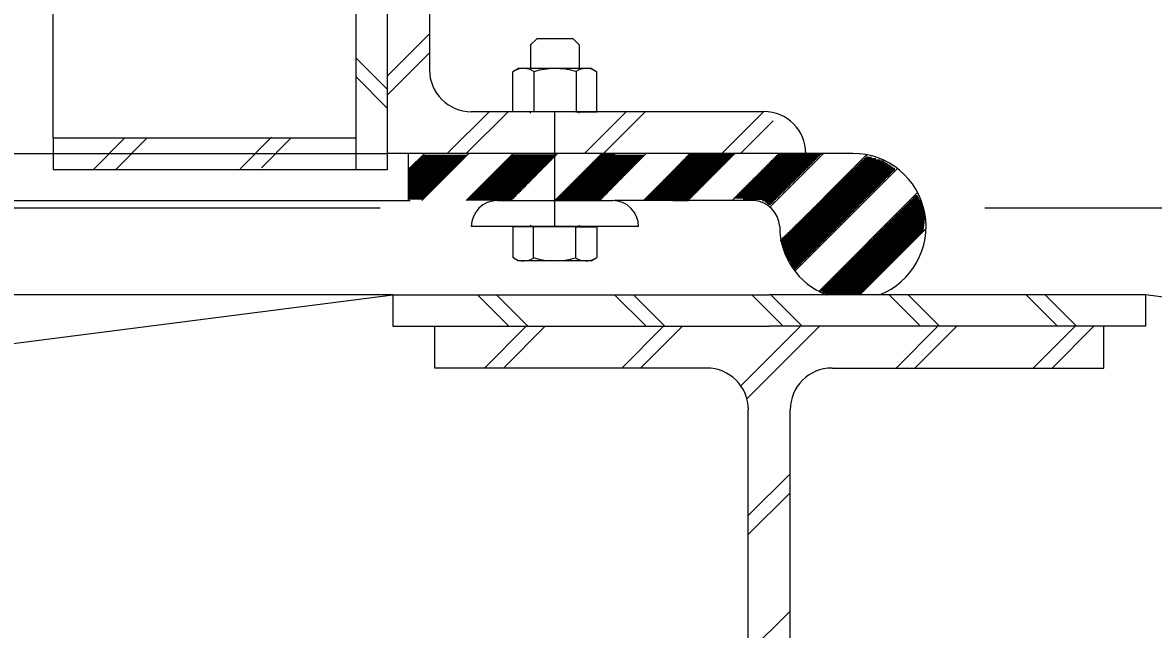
# Model space of a CAD drawing. Extents: x 0 to 320, y -4 to 473.
# Drawn here: x 28.412 to 29.538, y 16.424 to 17.028 of the extents above; entities that cross this region are included whole.
import ezdxf

# ---------------------------------------------------------------- set-up
doc = ezdxf.new("R2010")
doc.units = 0
for name, color, linetype in [('Level 10', 7, 'Continuous'), ('Level 2', 7, 'Continuous'), ('Level 3', 7, 'Continuous')]:
    doc.layers.add(name, color=color, linetype=linetype)

msp = doc.modelspace()

# ---------------------------------------------------------------- linework, layer by layer
at = {"layer": 'Level 10'}
for points in [[(28.4823, 16.8819), (28.5135, 16.9132)], [(28.5047, 16.8819), (28.5359, 16.9132)], [(28.6286, 16.8826), (28.6599, 16.9139)], [(28.6497, 16.8833), (28.6795, 16.9132)]]:
    msp.add_lwpolyline(points, dxfattribs=at)
at = {"layer": 'Level 2'}
for p, q in [((28.7443, 16.8819), (28.7443, 17.9307)), ((28.7755, 16.8819), (28.7755, 17.9307)), ((28.4422, 16.9132), (28.4422, 17.4757)), ((28.8172, 17.2728), (28.8172, 16.9811)), ((28.918, 17.0059), (28.924, 17.0119)), ((28.918, 17.0059), (28.918, 16.9824)), ((28.9604, 17.0119), (28.924, 17.0119)), ((28.9665, 17.0059), (28.9604, 17.0119)), ((28.9665, 17.0059), (28.9665, 16.9824)), ((28.906, 16.9824), (28.9004, 16.9792)), ((28.9785, 16.9824), (28.906, 16.9824)), ((28.9213, 16.9793), (28.9213, 16.9394)), ((28.9632, 16.9793), (28.9632, 16.9394)), ((28.9785, 16.9824), (28.9841, 16.9792)), ((28.9004, 16.9394), (28.9004, 16.9792)), ((28.9841, 16.9394), (28.9841, 16.9792)), ((29.1505, 16.9394), (28.8589, 16.9394)), ((28.9841, 16.9394), (28.9004, 16.9394)), ((28.918, 16.9379), (28.918, 16.9394)), ((28.9422, 16.8249), (28.9422, 16.9394)), ((28.9629, 16.9394), (28.9841, 16.9394)), ((28.9665, 16.9379), (28.9665, 16.9394)), ((28.4422, 16.9132), (28.4422, 16.8819)), ((28.4422, 16.9132), (28.7443, 16.9132)), ((28.1873, 16.8978), (28.4422, 16.8978)), ((28.4422, 16.8978), (28.7755, 16.8978)), ((29.2391, 16.8978), (28.7755, 16.8978)), ((28.7964, 16.8509), (28.7964, 16.8978)), ((28.7964, 16.882), (28.8122, 16.8978)), ((28.8043, 16.89), (28.8484, 16.89)), ((28.8057, 16.8912), (28.8496, 16.8912)), ((28.807, 16.8925), (28.8509, 16.8925)), ((28.8084, 16.8937), (28.8521, 16.8937)), ((28.8095, 16.8509), (28.8564, 16.8978)), ((28.8098, 16.895), (28.8534, 16.895)), ((28.8112, 16.8962), (28.8546, 16.8962)), ((28.8537, 16.8509), (28.9006, 16.8978)), ((28.8935, 16.8903), (28.9377, 16.8903)), ((28.8948, 16.8915), (28.939, 16.8915)), ((28.896, 16.8928), (28.9402, 16.8928)), ((28.8973, 16.894), (28.9414, 16.894)), ((28.8979, 16.8509), (28.9448, 16.8978)), ((28.8985, 16.8953), (28.9427, 16.8953)), ((28.8998, 16.8965), (28.9439, 16.8965)), ((28.9421, 16.8509), (28.989, 16.8978)), ((28.9806, 16.8898), (29.0252, 16.8898)), ((28.9818, 16.8911), (29.0264, 16.8911)), ((28.9831, 16.8923), (29.0276, 16.8923)), ((28.9843, 16.8936), (29.0289, 16.8936)), ((28.9855, 16.8948), (29.0301, 16.8948)), ((28.9863, 16.8509), (29.0332, 16.8978)), ((28.9867, 16.8961), (29.0313, 16.8961)), ((28.9879, 16.8973), (29.0021, 16.8973)), ((29.0305, 16.8509), (29.0774, 16.8978)), ((29.0682, 16.8897), (29.1136, 16.8897)), ((29.0694, 16.891), (29.1148, 16.891)), ((29.0706, 16.8922), (29.1161, 16.8922)), ((29.0718, 16.8935), (29.1173, 16.8935)), ((29.073, 16.8947), (29.1186, 16.8947)), ((29.0742, 16.896), (29.1198, 16.896)), ((29.0747, 16.8509), (29.1216, 16.8978)), ((29.0754, 16.8972), (29.121, 16.8972)), ((29.1189, 16.8509), (29.1658, 16.8978)), ((29.1564, 16.8443), (29.2099, 16.8978)), ((29.1566, 16.8896), (29.1999, 16.8896)), ((29.1578, 16.8909), (29.2012, 16.8909)), ((29.159, 16.8921), (29.2024, 16.8921)), ((29.1603, 16.8934), (29.2037, 16.8934)), ((29.1615, 16.8946), (29.2049, 16.8946)), ((29.1628, 16.8959), (29.2062, 16.8959)), ((29.164, 16.8971), (29.2074, 16.8971)), ((29.1675, 16.8111), (29.2528, 16.8965)), ((29.2477, 16.8903), (29.2698, 16.8903)), ((29.249, 16.8915), (29.2664, 16.8915)), ((29.2503, 16.8928), (29.262, 16.8928)), ((29.2516, 16.894), (29.2577, 16.894)), ((29.2529, 16.8953), (29.2534, 16.8953)), ((28.4422, 16.8819), (28.7755, 16.8819)), ((28.7966, 16.8825), (28.8409, 16.8825)), ((28.7966, 16.8812), (28.8396, 16.8812)), ((28.7966, 16.88), (28.8384, 16.88)), ((28.7966, 16.8787), (28.8371, 16.8787)), ((28.7974, 16.8837), (28.8421, 16.8837)), ((28.7988, 16.885), (28.8434, 16.885)), ((28.8002, 16.8862), (28.8446, 16.8862)), ((28.8015, 16.8875), (28.8459, 16.8875)), ((28.8029, 16.8887), (28.8471, 16.8887)), ((28.8822, 16.879), (28.9266, 16.879)), ((28.8834, 16.8803), (28.9279, 16.8803)), ((28.8847, 16.8815), (28.9291, 16.8815)), ((28.886, 16.8828), (28.9303, 16.8828)), ((28.8872, 16.884), (28.9316, 16.884)), ((28.8885, 16.8853), (28.9328, 16.8853)), ((28.8897, 16.8865), (28.934, 16.8865)), ((28.891, 16.8878), (28.9353, 16.8878)), ((28.8923, 16.889), (28.9365, 16.889)), ((28.9697, 16.8786), (29.0143, 16.8786)), ((28.9709, 16.8798), (29.0155, 16.8798)), ((28.9721, 16.8811), (29.0167, 16.8811)), ((28.9733, 16.8823), (29.0179, 16.8823)), ((28.9746, 16.8836), (29.0191, 16.8836)), ((28.9758, 16.8848), (29.0203, 16.8848)), ((28.977, 16.8861), (29.0216, 16.8861)), ((28.9782, 16.8873), (29.0228, 16.8873)), ((28.9794, 16.8886), (29.024, 16.8886)), ((29.0574, 16.8785), (29.1024, 16.8785)), ((29.0586, 16.8797), (29.1037, 16.8797)), ((29.0598, 16.881), (29.1049, 16.881)), ((29.061, 16.8822), (29.1062, 16.8822)), ((29.0622, 16.8835), (29.1074, 16.8835)), ((29.0634, 16.8847), (29.1086, 16.8847)), ((29.0646, 16.886), (29.1099, 16.886)), ((29.0658, 16.8872), (29.1111, 16.8872)), ((29.067, 16.8885), (29.1124, 16.8885)), ((29.1454, 16.8784), (29.1887, 16.8784)), ((29.1466, 16.8796), (29.1899, 16.8796)), ((29.1478, 16.8809), (29.1912, 16.8809)), ((29.1491, 16.8821), (29.1924, 16.8821)), ((29.1503, 16.8834), (29.1937, 16.8834)), ((29.1516, 16.8846), (29.1949, 16.8846)), ((29.1528, 16.8859), (29.1962, 16.8859)), ((29.1541, 16.8871), (29.1974, 16.8871)), ((29.1553, 16.8884), (29.1987, 16.8884)), ((29.1811, 16.7806), (29.2834, 16.8828)), ((29.2361, 16.879), (29.2783, 16.879)), ((29.2374, 16.8803), (29.2795, 16.8803)), ((29.2387, 16.8815), (29.2808, 16.8815)), ((29.24, 16.8828), (29.2809, 16.8828)), ((29.2413, 16.884), (29.2791, 16.884)), ((29.2426, 16.8853), (29.2772, 16.8853)), ((29.2438, 16.8865), (29.2754, 16.8865)), ((29.2451, 16.8878), (29.2735, 16.8878)), ((29.2464, 16.889), (29.2717, 16.889)), ((28.7964, 16.8712), (28.8296, 16.8712)), ((28.7964, 16.87), (28.8284, 16.87)), ((28.7964, 16.8687), (28.8271, 16.8687)), ((28.7964, 16.8675), (28.8258, 16.8675)), ((28.7965, 16.8762), (28.8346, 16.8762)), ((28.7965, 16.875), (28.8334, 16.875)), ((28.7965, 16.8737), (28.8321, 16.8737)), ((28.7965, 16.8725), (28.8309, 16.8725)), ((28.7966, 16.8775), (28.8359, 16.8775)), ((28.8709, 16.8678), (28.9155, 16.8678)), ((28.8721, 16.869), (28.9168, 16.869)), ((28.8734, 16.8703), (28.918, 16.8703)), ((28.8746, 16.8715), (28.9192, 16.8715)), ((28.8759, 16.8728), (28.9205, 16.8728)), ((28.8772, 16.874), (28.9217, 16.874)), ((28.8784, 16.8753), (28.9229, 16.8753)), ((28.8797, 16.8765), (28.9242, 16.8765)), ((28.8809, 16.8778), (28.9254, 16.8778)), ((28.9588, 16.8673), (29.0033, 16.8673)), ((28.96, 16.8686), (29.0045, 16.8686)), ((28.9612, 16.8698), (29.0057, 16.8698)), ((28.9624, 16.8711), (29.0069, 16.8711)), ((28.9636, 16.8723), (29.0082, 16.8723)), ((28.9648, 16.8736), (29.0094, 16.8736)), ((28.9661, 16.8748), (29.0106, 16.8748)), ((28.9673, 16.8761), (29.0118, 16.8761)), ((28.9685, 16.8773), (29.013, 16.8773)), ((29.0466, 16.8672), (29.0913, 16.8672)), ((29.0478, 16.8685), (29.0925, 16.8685)), ((29.049, 16.8697), (29.0938, 16.8697)), ((29.0502, 16.871), (29.095, 16.871)), ((29.0514, 16.8722), (29.0963, 16.8722)), ((29.0526, 16.8735), (29.0975, 16.8735)), ((29.0538, 16.8747), (29.0987, 16.8747)), ((29.055, 16.876), (29.1, 16.876)), ((29.0562, 16.8772), (29.1012, 16.8772)), ((29.1342, 16.8671), (29.1774, 16.8671)), ((29.1354, 16.8684), (29.1787, 16.8684)), ((29.1366, 16.8696), (29.1799, 16.8696)), ((29.1379, 16.8709), (29.1812, 16.8709)), ((29.1391, 16.8721), (29.1824, 16.8721)), ((29.1404, 16.8734), (29.1837, 16.8734)), ((29.1416, 16.8746), (29.1849, 16.8746)), ((29.1429, 16.8759), (29.1862, 16.8759)), ((29.1441, 16.8771), (29.1874, 16.8771)), ((29.2245, 16.8678), (29.267, 16.8678)), ((29.2258, 16.869), (29.2683, 16.869)), ((29.2271, 16.8703), (29.2695, 16.8703)), ((29.2284, 16.8715), (29.2708, 16.8715)), ((29.2297, 16.8728), (29.272, 16.8728)), ((29.231, 16.874), (29.2733, 16.874)), ((29.2322, 16.8753), (29.2745, 16.8753)), ((29.2335, 16.8765), (29.2758, 16.8765)), ((29.2348, 16.8778), (29.277, 16.8778)), ((28.7962, 16.8587), (28.8171, 16.8587)), ((28.7962, 16.8575), (28.8158, 16.8575)), ((28.7962, 16.8562), (28.8146, 16.8562)), ((28.7963, 16.865), (28.8233, 16.865)), ((28.7963, 16.8637), (28.8221, 16.8637)), ((28.7963, 16.8625), (28.8208, 16.8625)), ((28.7963, 16.8612), (28.8196, 16.8612)), ((28.7963, 16.86), (28.8183, 16.86)), ((28.7964, 16.8662), (28.8246, 16.8662)), ((28.8596, 16.8565), (28.9044, 16.8565)), ((28.8608, 16.8578), (28.9057, 16.8578)), ((28.8621, 16.859), (28.9069, 16.859)), ((28.8633, 16.8603), (28.9081, 16.8603)), ((28.8646, 16.8615), (28.9094, 16.8615)), ((28.8658, 16.8628), (28.9106, 16.8628)), ((28.8671, 16.864), (28.9118, 16.864)), ((28.8684, 16.8653), (28.9131, 16.8653)), ((28.8696, 16.8665), (28.9143, 16.8665)), ((28.9478, 16.8561), (28.9923, 16.8561)), ((28.9491, 16.8573), (28.9936, 16.8573)), ((28.9503, 16.8586), (28.9948, 16.8586)), ((28.9515, 16.8598), (28.996, 16.8598)), ((28.9527, 16.8611), (28.9972, 16.8611)), ((28.9539, 16.8623), (28.9984, 16.8623)), ((28.9551, 16.8636), (28.9996, 16.8636)), ((28.9563, 16.8648), (29.0009, 16.8648)), ((28.9576, 16.8661), (29.0021, 16.8661)), ((29.0358, 16.856), (29.0801, 16.856)), ((29.037, 16.8572), (29.0814, 16.8572)), ((29.0382, 16.8585), (29.0826, 16.8585)), ((29.0394, 16.8597), (29.0839, 16.8597)), ((29.0406, 16.861), (29.0851, 16.861)), ((29.0418, 16.8622), (29.0863, 16.8622)), ((29.043, 16.8635), (29.0876, 16.8635)), ((29.0442, 16.8647), (29.0888, 16.8647)), ((29.0454, 16.866), (29.0901, 16.866)), ((29.123, 16.8559), (29.1661, 16.8559)), ((29.1242, 16.8571), (29.1674, 16.8571)), ((29.1254, 16.8584), (29.1686, 16.8584)), ((29.1267, 16.8596), (29.1699, 16.8596)), ((29.1279, 16.8609), (29.1712, 16.8609)), ((29.1292, 16.8621), (29.1724, 16.8621)), ((29.1304, 16.8634), (29.1737, 16.8634)), ((29.1317, 16.8646), (29.1749, 16.8646)), ((29.1329, 16.8659), (29.1762, 16.8659)), ((29.2051, 16.7604), (29.3036, 16.8588)), ((29.2129, 16.8565), (29.2558, 16.8565)), ((29.2142, 16.8578), (29.2571, 16.8578)), ((29.2155, 16.859), (29.2583, 16.859)), ((29.2168, 16.8603), (29.2596, 16.8603)), ((29.2181, 16.8615), (29.2608, 16.8615)), ((29.2194, 16.8628), (29.262, 16.8628)), ((29.2206, 16.864), (29.2633, 16.864)), ((29.2219, 16.8653), (29.2645, 16.8653)), ((29.2232, 16.8665), (29.2658, 16.8665)), ((29.3016, 16.8559), (29.3035, 16.8559)), ((28.088, 16.8509), (28.7978, 16.8509)), ((28.7961, 16.8537), (28.8121, 16.8537)), ((28.7961, 16.8525), (28.8108, 16.8525)), ((28.7962, 16.855), (28.8133, 16.855)), ((28.8545, 16.8515), (28.8995, 16.8515)), ((28.8558, 16.8528), (28.9008, 16.8528)), ((28.857, 16.854), (28.902, 16.854)), ((28.8583, 16.8553), (28.9032, 16.8553)), ((28.8849, 16.8509), (28.9995, 16.8509)), ((28.943, 16.8511), (28.9875, 16.8511)), ((28.9442, 16.8523), (28.9887, 16.8523)), ((28.9454, 16.8536), (28.9899, 16.8536)), ((28.9466, 16.8548), (28.9911, 16.8548)), ((29.1399, 16.8509), (29.0017, 16.8509)), ((29.0322, 16.8522), (29.0764, 16.8522)), ((29.0334, 16.8535), (29.0777, 16.8535)), ((29.0346, 16.8547), (29.0789, 16.8547)), ((29.0598, 16.851), (29.0752, 16.851)), ((29.1205, 16.8534), (29.1636, 16.8534)), ((29.1217, 16.8546), (29.1649, 16.8546)), ((29.1296, 16.8521), (29.1624, 16.8521)), ((29.149, 16.8509), (29.1611, 16.8509)), ((29.1516, 16.8496), (29.1599, 16.8496)), ((29.1532, 16.8484), (29.1586, 16.8484)), ((29.1548, 16.8471), (29.1574, 16.8471)), ((29.2013, 16.8453), (29.2446, 16.8453)), ((29.2026, 16.8465), (29.2458, 16.8465)), ((29.2039, 16.8478), (29.2471, 16.8478)), ((29.2052, 16.849), (29.2483, 16.849)), ((29.2065, 16.8503), (29.2496, 16.8503)), ((29.2078, 16.8515), (29.2508, 16.8515)), ((29.209, 16.8528), (29.2521, 16.8528)), ((29.2103, 16.854), (29.2533, 16.854)), ((29.2116, 16.8553), (29.2546, 16.8553)), ((29.2903, 16.8447), (29.3086, 16.8447)), ((29.2915, 16.8459), (29.3084, 16.8459)), ((29.2928, 16.8472), (29.3081, 16.8472)), ((29.294, 16.8484), (29.3076, 16.8484)), ((29.2953, 16.8497), (29.307, 16.8497)), ((29.2966, 16.8509), (29.3063, 16.8509)), ((29.2978, 16.8522), (29.3056, 16.8522)), ((29.2991, 16.8534), (29.3049, 16.8534)), ((29.3003, 16.8547), (29.3042, 16.8547)), ((28.768, 16.8433), (26.8833, 16.8433)), ((29.1897, 16.834), (29.2334, 16.834)), ((29.191, 16.8353), (29.2346, 16.8353)), ((29.1923, 16.8365), (29.2359, 16.8365)), ((29.1936, 16.8378), (29.2371, 16.8378)), ((29.1949, 16.839), (29.2383, 16.839)), ((29.1961, 16.8403), (29.2396, 16.8403)), ((29.1974, 16.8415), (29.2408, 16.8415)), ((29.1987, 16.8428), (29.2421, 16.8428)), ((29.2, 16.844), (29.2433, 16.844)), ((29.2789, 16.8334), (29.3108, 16.8334)), ((29.2802, 16.8347), (29.3107, 16.8347)), ((29.2814, 16.8359), (29.3105, 16.8359)), ((29.2827, 16.8372), (29.3102, 16.8372)), ((29.2839, 16.8384), (29.3099, 16.8384)), ((29.2852, 16.8397), (29.3097, 16.8397)), ((29.2865, 16.8409), (29.3094, 16.8409)), ((29.2877, 16.8422), (29.3092, 16.8422)), ((29.289, 16.8434), (29.3089, 16.8434)), ((30.7278, 16.8433), (29.3706, 16.8433)), ((29.0255, 16.8249), (28.8589, 16.8249)), ((28.9838, 16.8247), (28.9001, 16.8247)), ((28.9001, 16.8247), (28.9001, 16.794)), ((28.9177, 16.8262), (28.9177, 16.8247)), ((28.921, 16.7939), (28.921, 16.8247)), ((28.9627, 16.8247), (28.9838, 16.8247)), ((28.9629, 16.7939), (28.9629, 16.8247)), ((28.9662, 16.8262), (28.9662, 16.8247)), ((28.9838, 16.8247), (28.9838, 16.794)), ((29.0255, 16.8249), (28.9912, 16.8249)), ((29.1781, 16.8228), (29.2221, 16.8228)), ((29.1794, 16.824), (29.2234, 16.824)), ((29.1807, 16.8253), (29.2246, 16.8253)), ((29.182, 16.8265), (29.2259, 16.8265)), ((29.1833, 16.8278), (29.2271, 16.8278)), ((29.1845, 16.829), (29.2284, 16.829)), ((29.1858, 16.8303), (29.2296, 16.8303)), ((29.1871, 16.8315), (29.2309, 16.8315)), ((29.1884, 16.8328), (29.2321, 16.8328)), ((29.2459, 16.7569), (29.312, 16.823)), ((29.2676, 16.8222), (29.3096, 16.8222)), ((29.2688, 16.8234), (29.3097, 16.8234)), ((29.2701, 16.8247), (29.3099, 16.8247)), ((29.2714, 16.8259), (29.31, 16.8259)), ((29.2726, 16.8272), (29.3101, 16.8272)), ((29.2739, 16.8284), (29.3103, 16.8284)), ((29.2751, 16.8297), (29.3104, 16.8297)), ((29.2764, 16.8309), (29.3106, 16.8309)), ((29.2776, 16.8322), (29.3107, 16.8322)), ((29.1665, 16.8115), (29.2109, 16.8115)), ((29.1678, 16.8128), (29.2122, 16.8128)), ((29.1691, 16.814), (29.2134, 16.814)), ((29.1704, 16.8153), (29.2147, 16.8153)), ((29.1716, 16.8165), (29.2159, 16.8165)), ((29.1729, 16.8178), (29.2171, 16.8178)), ((29.1742, 16.819), (29.2184, 16.819)), ((29.1755, 16.8203), (29.2196, 16.8203)), ((29.1768, 16.8215), (29.2209, 16.8215)), ((29.2562, 16.8109), (29.2995, 16.8109)), ((29.2575, 16.8122), (29.3007, 16.8122)), ((29.2588, 16.8134), (29.302, 16.8134)), ((29.26, 16.8147), (29.3033, 16.8147)), ((29.2613, 16.8159), (29.3045, 16.8159)), ((29.2625, 16.8172), (29.3058, 16.8172)), ((29.2638, 16.8184), (29.307, 16.8184)), ((29.2651, 16.8197), (29.3083, 16.8197)), ((29.2663, 16.8209), (29.3094, 16.8209)), ((29.167, 16.8103), (29.2097, 16.8103)), ((29.1675, 16.809), (29.2084, 16.809)), ((29.168, 16.8078), (29.2072, 16.8078)), ((29.1685, 16.8065), (29.2059, 16.8065)), ((29.1689, 16.8053), (29.2047, 16.8053)), ((29.1694, 16.804), (29.2034, 16.804)), ((29.1699, 16.8028), (29.2022, 16.8028)), ((29.1704, 16.8015), (29.2009, 16.8015)), ((29.1709, 16.8003), (29.1997, 16.8003)), ((29.2449, 16.7997), (29.2882, 16.7997)), ((29.2461, 16.8009), (29.2894, 16.8009)), ((29.2474, 16.8022), (29.2907, 16.8022)), ((29.2487, 16.8034), (29.2919, 16.8034)), ((29.2499, 16.8047), (29.2932, 16.8047)), ((29.2512, 16.8059), (29.2944, 16.8059)), ((29.2524, 16.8072), (29.2957, 16.8072)), ((29.2537, 16.8084), (29.297, 16.8084)), ((29.255, 16.8097), (29.2982, 16.8097)), ((28.9057, 16.7908), (28.9001, 16.794)), ((28.9782, 16.7908), (28.9057, 16.7908)), ((28.9782, 16.7908), (28.9838, 16.794)), ((29.1714, 16.799), (29.1984, 16.799)), ((29.1719, 16.7978), (29.1972, 16.7978)), ((29.1724, 16.7965), (29.1959, 16.7965)), ((29.1731, 16.7953), (29.1947, 16.7953)), ((29.1739, 16.794), (29.1934, 16.794)), ((29.1746, 16.7928), (29.1922, 16.7928)), ((29.1754, 16.7915), (29.191, 16.7915)), ((29.1761, 16.7903), (29.1897, 16.7903)), ((29.1768, 16.789), (29.1885, 16.789)), ((29.1776, 16.7878), (29.1872, 16.7878)), ((29.2335, 16.7884), (29.2768, 16.7884)), ((29.2348, 16.7897), (29.2781, 16.7897)), ((29.2361, 16.7909), (29.2794, 16.7909)), ((29.2373, 16.7922), (29.2806, 16.7922)), ((29.2386, 16.7934), (29.2819, 16.7934)), ((29.2398, 16.7947), (29.2831, 16.7947)), ((29.2411, 16.7959), (29.2844, 16.7959)), ((29.2424, 16.7972), (29.2856, 16.7972)), ((29.2436, 16.7984), (29.2869, 16.7984)), ((29.1783, 16.7865), (29.186, 16.7865)), ((29.179, 16.7853), (29.1847, 16.7853)), ((29.1798, 16.784), (29.1835, 16.784)), ((29.1805, 16.7828), (29.1822, 16.7828)), ((29.2222, 16.7772), (29.2655, 16.7772)), ((29.2235, 16.7784), (29.2668, 16.7784)), ((29.2247, 16.7797), (29.268, 16.7797)), ((29.226, 16.7809), (29.2693, 16.7809)), ((29.2272, 16.7822), (29.2705, 16.7822)), ((29.2285, 16.7834), (29.2718, 16.7834)), ((29.2298, 16.7847), (29.2731, 16.7847)), ((29.231, 16.7859), (29.2743, 16.7859)), ((29.2323, 16.7872), (29.2756, 16.7872)), ((29.2109, 16.7659), (29.2542, 16.7659)), ((29.2121, 16.7672), (29.2554, 16.7672)), ((29.2134, 16.7684), (29.2567, 16.7684)), ((29.2146, 16.7697), (29.258, 16.7697)), ((29.2159, 16.7709), (29.2592, 16.7709)), ((29.2172, 16.7722), (29.2605, 16.7722)), ((29.2184, 16.7734), (29.2617, 16.7734)), ((29.2197, 16.7747), (29.263, 16.7747)), ((29.2209, 16.7759), (29.2643, 16.7759)), ((28.7808, 16.7569), (28.088, 16.7569)), ((28.1297, 16.6736), (28.7808, 16.7569)), ((28.7808, 16.7569), (28.7808, 16.7257)), ((28.7808, 16.7569), (29.1558, 16.7569)), ((28.8963, 16.7257), (28.865, 16.7569)), ((28.9151, 16.7257), (28.8839, 16.7569)), ((29.033, 16.7257), (29.0017, 16.7569)), ((29.0518, 16.7257), (29.0206, 16.7569)), ((29.1697, 16.7257), (29.1384, 16.7569)), ((29.5308, 16.7569), (29.1558, 16.7569)), ((29.1886, 16.7257), (29.1573, 16.7569)), ((29.2065, 16.7609), (29.2492, 16.7609)), ((29.2071, 16.7622), (29.2504, 16.7622)), ((29.2083, 16.7634), (29.2517, 16.7634)), ((29.2088, 16.7597), (29.2479, 16.7597)), ((29.2096, 16.7647), (29.2529, 16.7647)), ((29.2111, 16.7584), (29.2466, 16.7584)), ((29.3064, 16.7257), (29.2752, 16.7569)), ((29.3253, 16.7257), (29.294, 16.7569)), ((29.4431, 16.7257), (29.4119, 16.7569)), ((29.462, 16.7257), (29.4307, 16.7569)), ((30.1453, 16.6736), (29.5308, 16.7569)), ((29.5308, 16.7569), (29.5308, 16.7257)), ((28.7808, 16.7257), (29.1558, 16.7257)), ((28.8224, 16.684), (28.8224, 16.7257)), ((28.8719, 16.684), (28.9136, 16.7257)), ((28.8908, 16.684), (28.9325, 16.7257)), ((29.0087, 16.684), (29.0503, 16.7257)), ((29.0275, 16.684), (29.0692, 16.7257)), ((29.1275, 16.6661), (29.187, 16.7257)), ((29.1335, 16.6533), (29.2059, 16.7257)), ((29.5308, 16.7257), (29.1558, 16.7257)), ((29.2821, 16.684), (29.3237, 16.7257)), ((29.3009, 16.684), (29.3426, 16.7257)), ((29.4188, 16.684), (29.4604, 16.7257)), ((29.4376, 16.684), (29.4793, 16.7257)), ((29.4891, 16.684), (29.4891, 16.7257)), ((29.0933, 16.684), (28.8224, 16.684)), ((29.2183, 16.684), (29.4891, 16.684)), ((29.1349, 16.1423), (29.1349, 16.6423)), ((29.1766, 16.1423), (29.1766, 16.6423)), ((29.1349, 16.5369), (29.1766, 16.5785)), ((29.1349, 16.518), (29.1766, 16.5597)), ((29.1349, 16.4001), (29.1766, 16.4418))]:
    msp.add_line(p, q, dxfattribs=at)
for centre, radius, start, end in [((28.8589, 16.9811), 0.0417, 180, 270), ((28.9109, 16.9643), 0.0182, 55.489, 120.2876), ((28.9425, 16.9097), 0.0727, 73.5034, 106.9816), ((28.9735, 16.9643), 0.0182, 59.7124, 124.511), ((29.1505, 16.8978), 0.0417, 0, 90), ((29.2391, 16.8249), 0.0729, 291.2964, 90), ((28.8849, 16.8249), 0.026, 90, 180), ((28.9995, 16.8249), 0.026, 0, 90), ((29.1383, 16.8231), 0.0279, 3.7002, 86.8472), ((29.2391, 16.8249), 0.0729, 180, 248.7036), ((28.9107, 16.8089), 0.0182, 239.7124, 304.511), ((28.9422, 16.8635), 0.0727, 253.0184, 286.4966), ((28.9732, 16.8089), 0.0182, 235.489, 300.2876), ((29.0933, 16.6423), 0.0417, 0, 90), ((29.2183, 16.6423), 0.0417, 90, 180)]:
    msp.add_arc(centre, radius, start, end, dxfattribs=at)
at = {"layer": 'Level 3'}
for p, q in [((28.7755, 16.9751), (28.8172, 17.0168)), ((28.7755, 16.9616), (28.7443, 16.9928)), ((28.7755, 16.9562), (28.8172, 16.9979)), ((28.7755, 16.9427), (28.7443, 16.974)), ((28.8349, 16.8978), (28.8766, 16.9394)), ((28.8538, 16.8978), (28.8955, 16.9394)), ((28.9717, 16.8978), (29.0133, 16.9394)), ((28.9905, 16.8978), (29.0322, 16.9394)), ((29.1084, 16.8978), (29.15, 16.9394)), ((29.1272, 16.8978), (29.1597, 16.9303))]:
    msp.add_line(p, q, dxfattribs=at)

doc.saveas('drawing.dxf')
